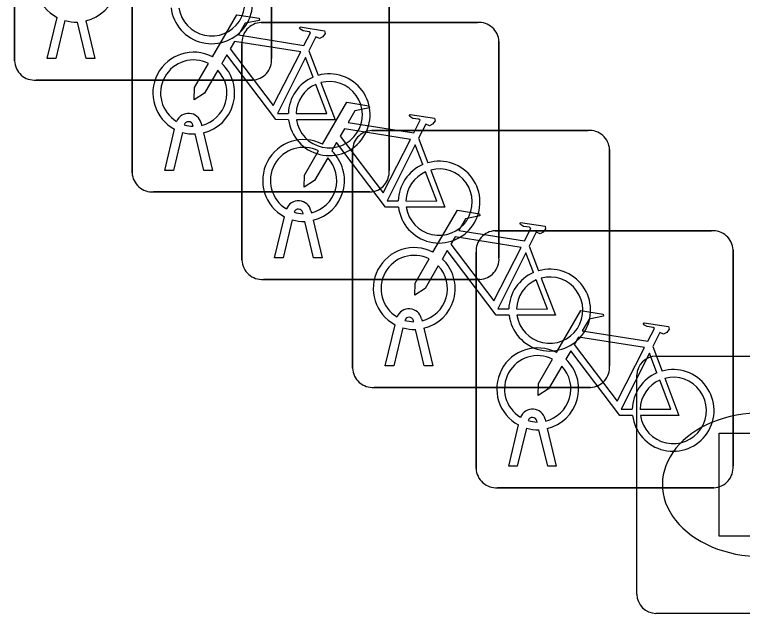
# Model space of a CAD drawing. Extents: x 158474 to 159560, y 388525 to 389605.
# Drawn here: x 158724.187 to 158727.017, y 388826.374 to 388828.702 of the extents above; entities that cross this region are included whole.
import ezdxf

# ---------------------------------------------------------------- set-up
doc = ezdxf.new("R2010")
doc.units = 0
doc.layers.add('IMGEO_Fietsenrek', color=7, linetype='Continuous')
doc.layers.add('IMGEO_Kolk', color=7, linetype='Continuous')

msp = doc.modelspace()

# ---------------------------------------------------------------- linework, layer by layer
at = {"layer": 'IMGEO_Fietsenrek'}
for p, q in [((158724.1875, 388828.5219), (158724.1875, 388829.3628)), ((158724.1875, 388829.3628), (158724.1875, 388828.5219)), ((158725.1865, 388829.3721), (158725.1865, 388828.5312)), ((158725.1865, 388828.5312), (158725.1865, 388829.3721)), ((158725.6435, 388828.9371), (158725.6435, 388828.0962)), ((158725.6435, 388828.0962), (158725.6435, 388828.9371)), ((158724.6445, 388828.0869), (158724.6445, 388828.9278)), ((158724.6445, 388828.9278), (158724.6445, 388828.0869)), ((158724.3145, 388828.5313), (158724.3528, 388828.6913)), ((158724.3832, 388828.6791), (158724.3479, 388828.5313)), ((158724.466, 388828.5313), (158724.4321, 388828.673)), ((158724.4644, 388828.6773), (158724.4994, 388828.5313)), ((158725.1459, 388828.6715), (158725.9868, 388828.6715)), ((158725.9868, 388828.6715), (158725.1459, 388828.6715)), ((158726.0705, 388828.5971), (158726.0705, 388827.7562)), ((158726.0705, 388827.7562), (158726.0705, 388828.5971)), ((158725.0715, 388827.7469), (158725.0715, 388828.5878)), ((158725.0715, 388828.5878), (158725.0715, 388827.7469)), ((158725.3312, 388828.5612), (158725.3675, 388828.466)), ((158724.3479, 388828.5313), (158724.3145, 388828.5313)), ((158724.4994, 388828.5313), (158724.466, 388828.5313)), ((158725.1121, 388828.4475), (158724.2712, 388828.4475)), ((158724.2712, 388828.4475), (158725.1121, 388828.4475)), ((158724.7715, 388828.0963), (158724.8098, 388828.2563)), ((158724.8819, 388828.2679), (158724.8809, 388828.2722)), ((158724.9126, 388828.2794), (158724.9144, 388828.2715)), ((158724.8402, 388828.2441), (158724.8049, 388828.0963)), ((158724.923, 388828.0963), (158724.8891, 388828.238)), ((158724.9214, 388828.2423), (158724.9564, 388828.0963)), ((158725.5759, 388828.2515), (158726.4168, 388828.2515)), ((158726.4168, 388828.2515), (158725.5759, 388828.2515)), ((158725.7582, 388828.2212), (158725.7945, 388828.126)), ((158726.5005, 388828.1771), (158726.5005, 388827.3362)), ((158726.5005, 388827.3362), (158726.5005, 388828.1771)), ((158725.5015, 388827.3269), (158725.5015, 388828.1678)), ((158725.5015, 388828.1678), (158725.5015, 388827.3269)), ((158724.8049, 388828.0963), (158724.7715, 388828.0963)), ((158724.9564, 388828.0963), (158724.923, 388828.0963)), ((158725.5691, 388828.0125), (158724.7282, 388828.0125)), ((158724.7282, 388828.0125), (158725.5691, 388828.0125)), ((158725.1985, 388827.7563), (158725.2368, 388827.9163)), ((158725.3089, 388827.9279), (158725.3079, 388827.9322)), ((158725.3396, 388827.9394), (158725.3414, 388827.9315)), ((158725.2672, 388827.9041), (158725.2319, 388827.7563)), ((158725.35, 388827.7563), (158725.3161, 388827.898)), ((158725.3484, 388827.9023), (158725.3834, 388827.7563)), ((158726.0559, 388827.8615), (158726.8968, 388827.8615)), ((158726.8968, 388827.8615), (158726.0559, 388827.8615)), ((158726.1882, 388827.8012), (158726.2245, 388827.706)), ((158725.9815, 388826.9369), (158725.9815, 388827.7778)), ((158725.9815, 388827.7778), (158725.9815, 388826.9369)), ((158726.9805, 388827.7871), (158726.9805, 388826.9462)), ((158726.9805, 388826.9462), (158726.9805, 388827.7871)), ((158725.2319, 388827.7563), (158725.1985, 388827.7563)), ((158725.3834, 388827.7563), (158725.35, 388827.7563)), ((158725.9961, 388827.6725), (158725.1552, 388827.6725)), ((158725.1552, 388827.6725), (158725.9961, 388827.6725)), ((158725.7696, 388827.5194), (158725.7714, 388827.5115)), ((158725.6285, 388827.3363), (158725.6668, 388827.4963)), ((158725.7389, 388827.5079), (158725.7379, 388827.5122)), ((158725.6972, 388827.4841), (158725.6619, 388827.3363)), ((158725.78, 388827.3363), (158725.7461, 388827.478)), ((158725.7784, 388827.4823), (158725.8134, 388827.3363)), ((158726.6682, 388827.4112), (158726.7045, 388827.316)), ((158725.6619, 388827.3363), (158725.6285, 388827.3363)), ((158725.8134, 388827.3363), (158725.78, 388827.3363)), ((158726.4261, 388827.2525), (158725.5852, 388827.2525)), ((158725.5852, 388827.2525), (158726.4261, 388827.2525)), ((158726.2189, 388827.1179), (158726.2179, 388827.1222)), ((158726.2496, 388827.1294), (158726.2514, 388827.1215)), ((158726.1085, 388826.9463), (158726.1468, 388827.1063)), ((158726.1772, 388827.0941), (158726.1419, 388826.9463)), ((158726.26, 388826.9463), (158726.2261, 388827.088)), ((158726.2584, 388827.0923), (158726.2934, 388826.9463)), ((158726.1419, 388826.9463), (158726.1085, 388826.9463)), ((158726.2934, 388826.9463), (158726.26, 388826.9463)), ((158726.9061, 388826.8625), (158726.0652, 388826.8625)), ((158726.0652, 388826.8625), (158726.9061, 388826.8625))]:
    msp.add_line(p, q, dxfattribs=at)
for points in [[(158724.9571, 388828.5382), (158725.0518, 388828.7017), (158725.138, 388828.6879), (158725.1397, 388828.6792), (158725.0836, 388828.6683), (158725.0574, 388828.623), (158725.3126, 388828.5822)], [(158725.3126, 388828.5822), (158725.3376, 388828.631), (158725.3325, 388828.635), (158725.3093, 388828.6387), (158725.2966, 388828.6462), (158725.2956, 388828.6493), (158725.2978, 388828.6539), (158725.3926, 388828.6388), (158725.3949, 388828.6285), (158725.3855, 388828.6161), (158725.3731, 388828.6097), (158725.3586, 388828.6159), (158725.3312, 388828.5612)], [(158725.2997, 388828.557), (158725.0429, 388828.598), (158725.0262, 388828.5692), (158725.1932, 388828.3489), (158725.2997, 388828.557)], [(158725.2528, 388828.2935), (158725.2031, 388828.2936), (158725.0124, 388828.5453), (158724.9934, 388828.5125)], [(158724.9778, 388828.4857), (158724.9262, 388828.3965), (158724.8863, 388828.3705), (158724.8875, 388828.418), (158724.942, 388828.5122)], [(158725.3477, 388828.459), (158725.3184, 388828.5358), (158725.209, 388828.3177), (158725.2517, 388828.3176)], [(158725.2817, 388828.3175), (158725.4016, 388828.3173), (158725.3584, 388828.4309)], [(158725.3782, 388828.4378), (158725.4332, 388828.2932), (158725.2831, 388828.2935)], [(158725.3841, 388828.1982), (158725.4788, 388828.3617), (158725.565, 388828.3479), (158725.5667, 388828.3392), (158725.5106, 388828.3283), (158725.4844, 388828.283), (158725.7396, 388828.2422)], [(158725.7396, 388828.2422), (158725.7646, 388828.291), (158725.7595, 388828.295), (158725.7363, 388828.2987), (158725.7236, 388828.3062), (158725.7226, 388828.3093), (158725.7248, 388828.3139), (158725.8196, 388828.2988), (158725.8219, 388828.2885), (158725.8125, 388828.2761), (158725.8001, 388828.2697), (158725.7856, 388828.2759), (158725.7582, 388828.2212)], [(158725.7267, 388828.217), (158725.4699, 388828.258), (158725.4532, 388828.2292), (158725.6202, 388828.0089), (158725.7267, 388828.217)], [(158725.6798, 388827.9535), (158725.6301, 388827.9536), (158725.4394, 388828.2053), (158725.4204, 388828.1725)], [(158725.4048, 388828.1457), (158725.3532, 388828.0565), (158725.3133, 388828.0305), (158725.3145, 388828.078), (158725.369, 388828.1722)], [(158725.7747, 388828.119), (158725.7454, 388828.1958), (158725.636, 388827.9777), (158725.6787, 388827.9776)], [(158725.7087, 388827.9775), (158725.8286, 388827.9773), (158725.7854, 388828.0909)], [(158725.8052, 388828.0978), (158725.8602, 388827.9532), (158725.7101, 388827.9535)], [(158725.8141, 388827.7782), (158725.9088, 388827.9417), (158725.995, 388827.9279), (158725.9967, 388827.9192), (158725.9406, 388827.9083), (158725.9144, 388827.863), (158726.1696, 388827.8222)], [(158726.1696, 388827.8222), (158726.1946, 388827.871), (158726.1895, 388827.875), (158726.1663, 388827.8787), (158726.1536, 388827.8862), (158726.1526, 388827.8893), (158726.1548, 388827.8939), (158726.2496, 388827.8788), (158726.2519, 388827.8685), (158726.2425, 388827.8561), (158726.2301, 388827.8497), (158726.2156, 388827.8559), (158726.1882, 388827.8012)], [(158726.1567, 388827.797), (158725.8999, 388827.838), (158725.8832, 388827.8092), (158726.0502, 388827.5889), (158726.1567, 388827.797)], [(158726.1098, 388827.5335), (158726.0601, 388827.5336), (158725.8694, 388827.7853), (158725.8504, 388827.7525)], [(158726.2047, 388827.699), (158726.1754, 388827.7758), (158726.066, 388827.5577), (158726.1087, 388827.5576)], [(158725.8348, 388827.7257), (158725.7832, 388827.6365), (158725.7433, 388827.6105), (158725.7445, 388827.658), (158725.799, 388827.7522)], [(158726.1387, 388827.5575), (158726.2586, 388827.5573), (158726.2154, 388827.6709)], [(158726.2352, 388827.6778), (158726.2902, 388827.5332), (158726.1401, 388827.5335)], [(158726.2941, 388827.3882), (158726.3888, 388827.5517), (158726.475, 388827.5379), (158726.4767, 388827.5292), (158726.4206, 388827.5183), (158726.3944, 388827.473), (158726.6496, 388827.4322)], [(158726.6496, 388827.4322), (158726.6746, 388827.481), (158726.6695, 388827.485), (158726.6463, 388827.4887), (158726.6336, 388827.4962), (158726.6326, 388827.4993), (158726.6348, 388827.5039), (158726.7296, 388827.4888), (158726.7319, 388827.4785), (158726.7225, 388827.4661), (158726.7101, 388827.4597), (158726.6956, 388827.4659), (158726.6682, 388827.4112)], [(158726.6367, 388827.407), (158726.3799, 388827.448), (158726.3632, 388827.4192), (158726.5302, 388827.1989), (158726.6367, 388827.407)], [(158726.5898, 388827.1435), (158726.5401, 388827.1436), (158726.3494, 388827.3953), (158726.3304, 388827.3625)], [(158726.6847, 388827.309), (158726.6554, 388827.3858), (158726.546, 388827.1677), (158726.5887, 388827.1676)], [(158726.3148, 388827.3357), (158726.2632, 388827.2465), (158726.2233, 388827.2205), (158726.2245, 388827.268), (158726.279, 388827.3622)], [(158726.6187, 388827.1675), (158726.7386, 388827.1673), (158726.6954, 388827.2809)], [(158726.7152, 388827.2878), (158726.7702, 388827.1432), (158726.6201, 388827.1435)]]:
    msp.add_lwpolyline(points, dxfattribs=at)
for centre, radius, start, end in [((158724.4271, 388828.8319), 0.159, 62.6766, 242.1369), ((158724.4271, 388828.8319), 0.159, 283.5766, 46.6042), ((158724.9537, 388828.7479), 0.159, 187.0065, 105.7708), ((158724.9537, 388828.7479), 0.129, 188.6715, 104.5883), ((158724.4271, 388828.8319), 0.159, 253.9967, 271.7867), ((158725.1492, 388828.5936), 0.0779, 92.4484, 184.2845), ((158725.1492, 388828.5936), 0.0779, 92.4484, 184.2845), ((158725.9926, 388828.5938), 0.0779, 2.4484, 94.2845), ((158725.9926, 388828.5938), 0.0779, 2.4484, 94.2845), ((158724.8841, 388828.3969), 0.159, 62.6766, 242.1369), ((158724.2654, 388828.5252), 0.0779, 182.4484, 274.2845), ((158724.2654, 388828.5252), 0.0779, 182.4484, 274.2845), ((158724.8841, 388828.3969), 0.129, 63.3192, 238.903), ((158724.8841, 388828.3969), 0.159, 283.5766, 46.6042), ((158725.1088, 388828.5254), 0.0779, 272.4484, 4.2845), ((158725.1088, 388828.5254), 0.0779, 272.4484, 4.2845), ((158724.8841, 388828.3969), 0.129, 283.6043, 43.4302), ((158725.4107, 388828.3129), 0.159, 113.3408, 178.3217), ((158725.4107, 388828.3129), 0.159, 187.0065, 105.7708), ((158725.4107, 388828.3129), 0.129, 113.923, 177.9556), ((158725.4107, 388828.3129), 0.129, 188.6715, 104.5883), ((158724.8639, 388828.2683), 0.0499, 12.8025, 158.6934), ((158724.8639, 388828.2683), 0.0174, 12.8025, 163.4502), ((158724.8841, 388828.3969), 0.129, 253.415, 269.0204), ((158724.8841, 388828.3969), 0.159, 253.9967, 271.7867), ((158725.5792, 388828.1736), 0.0779, 92.4484, 184.2845), ((158725.5792, 388828.1736), 0.0779, 92.4484, 184.2845), ((158726.4226, 388828.1738), 0.0779, 2.4484, 94.2845), ((158726.4226, 388828.1738), 0.0779, 2.4484, 94.2845), ((158725.3111, 388828.0569), 0.159, 62.6766, 242.1369), ((158725.3111, 388828.0569), 0.129, 63.3192, 238.903), ((158725.3111, 388828.0569), 0.159, 283.5766, 46.6042), ((158725.3111, 388828.0569), 0.129, 283.6043, 43.4302), ((158725.8377, 388827.9729), 0.159, 113.3408, 178.3217), ((158725.8377, 388827.9729), 0.159, 187.0065, 105.7708), ((158724.7224, 388828.0902), 0.0779, 182.4484, 274.2845), ((158724.7224, 388828.0902), 0.0779, 182.4484, 274.2845), ((158725.5658, 388828.0904), 0.0779, 272.4484, 4.2845), ((158725.5658, 388828.0904), 0.0779, 272.4484, 4.2845), ((158725.8377, 388827.9729), 0.129, 113.923, 177.9556), ((158725.8377, 388827.9729), 0.129, 188.6715, 104.5883), ((158725.2909, 388827.9283), 0.0499, 12.8025, 158.6934), ((158725.2909, 388827.9283), 0.0174, 12.8025, 163.4502), ((158725.3111, 388828.0569), 0.129, 253.415, 269.0204), ((158725.3111, 388828.0569), 0.159, 253.9967, 271.7867), ((158726.0592, 388827.7836), 0.0779, 92.4484, 184.2845), ((158726.0592, 388827.7836), 0.0779, 92.4484, 184.2845), ((158726.9026, 388827.7838), 0.0779, 2.4484, 94.2845), ((158726.9026, 388827.7838), 0.0779, 2.4484, 94.2845), ((158725.7411, 388827.6369), 0.159, 62.6766, 242.1369), ((158725.1494, 388827.7502), 0.0779, 182.4484, 274.2845), ((158725.1494, 388827.7502), 0.0779, 182.4484, 274.2845), ((158725.7411, 388827.6369), 0.129, 63.3192, 238.903), ((158725.7411, 388827.6369), 0.159, 283.5766, 46.6042), ((158725.9928, 388827.7504), 0.0779, 272.4484, 4.2845), ((158725.9928, 388827.7504), 0.0779, 272.4484, 4.2845), ((158725.7411, 388827.6369), 0.129, 283.6043, 43.4302), ((158726.2677, 388827.5529), 0.159, 113.3408, 178.3217), ((158726.2677, 388827.5529), 0.159, 187.0065, 105.7708), ((158726.2677, 388827.5529), 0.129, 113.923, 177.9556), ((158726.2677, 388827.5529), 0.129, 188.6715, 104.5883), ((158725.7209, 388827.5083), 0.0499, 12.8025, 158.6934), ((158725.7209, 388827.5083), 0.0174, 12.8025, 163.4502), ((158725.7411, 388827.6369), 0.129, 253.415, 269.0204), ((158725.7411, 388827.6369), 0.159, 253.9967, 271.7867), ((158726.2211, 388827.2469), 0.159, 62.6766, 242.1369), ((158726.2211, 388827.2469), 0.129, 63.3192, 238.903), ((158726.2211, 388827.2469), 0.159, 283.5766, 46.6042), ((158725.5794, 388827.3302), 0.0779, 182.4484, 274.2845), ((158725.5794, 388827.3302), 0.0779, 182.4484, 274.2845), ((158726.2211, 388827.2469), 0.129, 283.6043, 43.4302), ((158726.4228, 388827.3304), 0.0779, 272.4484, 4.2845), ((158726.4228, 388827.3304), 0.0779, 272.4484, 4.2845), ((158726.7477, 388827.1629), 0.159, 187.0065, 105.7708), ((158726.7477, 388827.1629), 0.159, 113.3408, 178.3217), ((158726.7477, 388827.1629), 0.129, 188.6715, 104.5883), ((158726.7477, 388827.1629), 0.129, 113.923, 177.9556), ((158726.2009, 388827.1183), 0.0499, 12.8025, 158.6934), ((158726.2009, 388827.1183), 0.0174, 12.8025, 163.4502), ((158726.2211, 388827.2469), 0.129, 253.415, 269.0204), ((158726.2211, 388827.2469), 0.159, 253.9967, 271.7867), ((158726.0594, 388826.9402), 0.0779, 182.4484, 274.2845), ((158726.0594, 388826.9402), 0.0779, 182.4484, 274.2845), ((158726.9028, 388826.9404), 0.0779, 272.4484, 4.2845), ((158726.9028, 388826.9404), 0.0779, 272.4484, 4.2845)]:
    msp.add_arc(centre, radius, start, end, dxfattribs=at)
at = {"layer": 'IMGEO_Kolk'}
for p, q in [((158726.6809, 388827.3745), (158727.5331, 388827.3745)), ((158726.6065, 388826.4479), (158726.6065, 388827.3001)), ((158727.5331, 388826.3735), (158726.6809, 388826.3735))]:
    msp.add_line(p, q, dxfattribs=at)
for points in [[(158726.6809, 388827.3745), (158727.5331, 388827.3745)], [(158726.6065, 388826.4479), (158726.6065, 388827.3001)], [(158726.9267, 388827.074), (158727.0502, 388827.074), (158727.0502, 388826.9228), (158727.1798, 388827.074), (158727.3444, 388827.074), (158727.1983, 388826.9231), (158727.3509, 388826.674), (158727.1986, 388826.674), (158727.1143, 388826.8382), (158727.0502, 388826.7712), (158727.0502, 388826.674), (158726.9267, 388826.674), (158726.9267, 388827.074)], [(158727.5331, 388826.3735), (158726.6809, 388826.3735)]]:
    msp.add_lwpolyline(points, dxfattribs=at)
for centre, start, end in [((158726.683, 388827.298), 91.552, 178.448), ((158726.683, 388827.298), 91.552, 178.448), ((158726.683, 388826.45), 181.552, 268.448), ((158726.683, 388826.45), 181.552, 268.448)]:
    msp.add_arc(centre, 0.0765, start, end, dxfattribs=at)
msp.add_ellipse((158727.093, 388826.874), major_axis=(-0.3872, 0.002), ratio=0.722429, start_param=4.712389, end_param=7.853982, dxfattribs=at)

doc.saveas('drawing.dxf')
